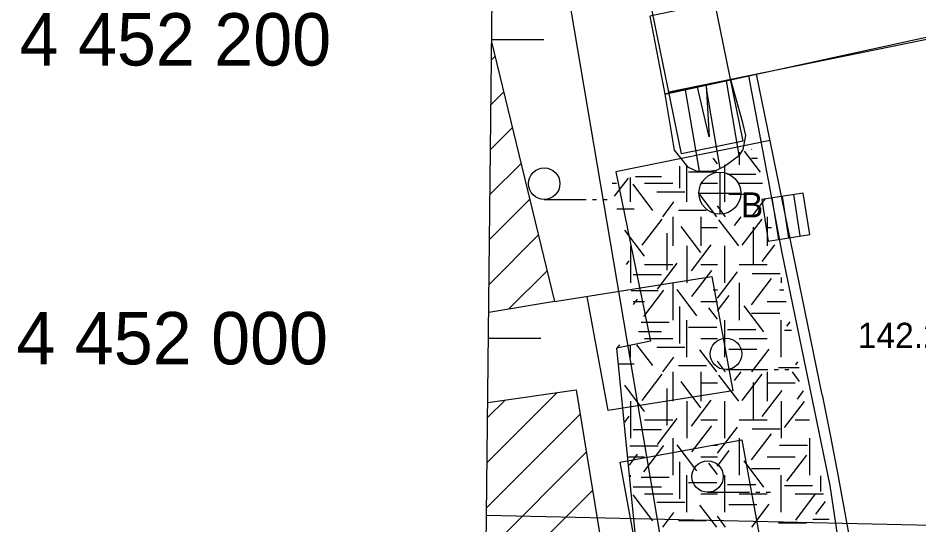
# Model space of a CAD drawing. Extents: x 419677 to 421689, y 4450851 to 4452923.
# Drawn here: x 420150.13 to 420193.13, y 4452176.82 to 4452201.02 of the extents above; entities that cross this region are included whole.
import ezdxf

# ---------------------------------------------------------------- set-up
doc = ezdxf.new("R2010")
doc.units = 0
for name, color, linetype in [('AA_HH', 7, 'Continuous'), ('Level 10', 7, 'Continuous'), ('Level 41', 7, 'Continuous'), ('Level 62', 7, 'Continuous')]:
    doc.layers.add(name, color=color, linetype=linetype)

msp = doc.modelspace()

# ---------------------------------------------------------------- linework, layer by layer
at = {"layer": 'AA_HH'}
for p, q in [((420172.732, 4452200), (420175.232, 4452200)), ((420172.721, 4452199.026), (420172.897, 4452199.202)), ((420183.933, 4452198.018), (420184.538, 4452194.452)), ((420181.977, 4452197.59), (420182.635, 4452193.713)), ((420182.98, 4452197.658), (420183.628, 4452193.836)), ((420172.699, 4452196.882), (420173.311, 4452197.494)), ((420172.676, 4452194.738), (420173.725, 4452195.787)), ((420172.653, 4452192.594), (420174.139, 4452194.08)), ((420183.627, 4452193.659), (420183.627, 4452191.659)), ((420182.627, 4452192.659), (420184.627, 4452192.659)), ((420187.605, 4452192.66), (420185.629, 4452192.35)), ((420187.605, 4452192.66), (420185.629, 4452192.35)), ((420186.437, 4452190.453), (420186.127, 4452192.429)), ((420186.926, 4452190.529), (420186.617, 4452192.505)), ((420187.467, 4452190.614), (420187.158, 4452192.59)), ((420187.914, 4452190.684), (420187.605, 4452192.66)), ((420187.914, 4452190.684), (420187.605, 4452192.66)), ((420172.631, 4452190.45), (420174.553, 4452192.373)), ((420175.242, 4452192.363), (420177.242, 4452192.363)), ((420177.542, 4452192.363), (420177.742, 4452192.363)), ((420178.042, 4452192.363), (420178.242, 4452192.363)), ((420185.629, 4452192.35), (420185.938, 4452190.375)), ((420185.629, 4452192.35), (420185.938, 4452190.375)), ((420172.608, 4452188.306), (420174.967, 4452190.666)), ((420185.938, 4452190.375), (420187.914, 4452190.684)), ((420185.938, 4452190.375), (420187.914, 4452190.684)), ((420173.538, 4452187.115), (420175.382, 4452188.959)), ((420172.581, 4452185.737), (420175.081, 4452185.737)), ((420183.921, 4452184.238), (420185.921, 4452184.238)), ((420186.221, 4452184.238), (420186.421, 4452184.238)), ((420186.721, 4452184.238), (420186.921, 4452184.238)), ((420172.518, 4452179.802), (420175.847, 4452183.132)), ((420172.541, 4452181.946), (420173.372, 4452182.777)), ((420172.496, 4452177.658), (420176.953, 4452182.116)), ((420172.473, 4452175.514), (420177.251, 4452180.293)), ((420172.45, 4452173.37), (420177.55, 4452178.47)), ((420183.04, 4452178.383), (420185.04, 4452178.383)), ((420185.34, 4452178.383), (420185.54, 4452178.383)), ((420185.84, 4452178.383), (420186.04, 4452178.383))]:
    msp.add_line(p, q, dxfattribs=at)
for points in [[(420173.096, 4452234.536), (420705.284, 4452228.915), (420698.004, 4451534.891), (420165.768, 4451540.511)], [(420180.999, 4452197.376), (420181.453, 4452194.703), (420182.081, 4452193.916), (420182.525, 4452193.713), (420183.101, 4452193.711), (420183.473, 4452193.758), (420183.85, 4452193.948), (420184.569, 4452194.475), (420184.744, 4452194.736), (420184.872, 4452195.41), (420184.731, 4452196.012), (420184.143, 4452198.064), (420182.971, 4452197.807), (420183.124, 4452195.352), (420182.556, 4452197.717)]]:
    msp.add_lwpolyline(points, close=True, dxfattribs=at)
for points in [[(420210.807, 4452207.509), (420180.279, 4452201.103), (420180.999, 4452197.376), (420210.769, 4452203.894)], [(420172.73, 4452199.887), (420175.739, 4452187.486), (420172.594, 4452186.956)], [(420172.73, 4452199.887), (420175.739, 4452187.486), (420172.594, 4452186.956)], [(420184.995, 4452198.251), (420186.585, 4452189.816), (420188.874, 4452178.7), (420189.889, 4452171.907), (420190.342, 4452168.755), (420190.666, 4452165.489), (420190.901, 4452162.284), (420190.838, 4452157.288), (420190.488, 4452152.611), (420189.908, 4452148.513), (420188.334, 4452141.751), (420186.555, 4452136.103), (420182.715, 4452127.295), (420181.636, 4452125.222), (420180.061, 4452122.697), (420176.07, 4452116.914), (420173.997, 4452114.39), (420172.441, 4452112.559), (420171.802, 4452111.929)], [(420175.739, 4452187.486), (420183.24, 4452188.673), (420184.239, 4452183.229)], [(420184.239, 4452183.229), (420178.288, 4452182.287), (420177.289, 4452187.731)], [(420172.549, 4452182.659), (420176.766, 4452183.264), (420180.737, 4452159.016), (420179.728, 4452158.821), (420178.974, 4452155.204), (420178.081, 4452155.183), (420177.371, 4452151.291), (420176.604, 4452151.358), (420175.946, 4452147.817), (420174.889, 4452147.451), (420173.257, 4452141.204), (420172.109, 4452141.08)], [(420172.549, 4452182.659), (420176.766, 4452183.264), (420180.737, 4452159.016), (420179.728, 4452158.821), (420178.974, 4452155.204), (420178.081, 4452155.183), (420177.371, 4452151.291), (420176.604, 4452151.358), (420175.946, 4452147.817), (420174.889, 4452147.451), (420173.257, 4452141.204), (420172.109, 4452141.08)], [(420178.869, 4452179.823), (420184.668, 4452180.892), (420186.432, 4452171.28), (420187.258, 4452165.392), (420187.579, 4452162.035), (420187.586, 4452158.882), (420187.12, 4452154.169), (420180.984, 4452155.797)], [(420180.984, 4452155.797), (420181.684, 4452161.743), (420181.403, 4452164.692), (420180.611, 4452170.329), (420178.869, 4452179.823)]]:
    msp.add_lwpolyline(points, dxfattribs=at)
for centre, radius in [((420175.242, 4452193.113), 0.75), ((420183.627, 4452192.659), 1), ((420183.921, 4452184.988), 0.75), ((420183.04, 4452179.133), 0.75)]:
    msp.add_circle(centre, radius, dxfattribs=at)
at = {"layer": 'Level 10'}
for points in [[(420175.098, 4452209.758), (420183.741, 4452158.794), (420177.416, 4452142.041), (420172.015, 4452132.085)], [(420172.492, 4452177.283), (420195.149, 4452176.78), (420242.848, 4452175.53), (420253.006, 4452156.4), (420287.317, 4452153.757), (420313.693, 4452131.767), (420310.654, 4452111.087), (420327.406, 4452103.4), (420329.01, 4452096.964), (420314.753, 4452088.203), (420314.554, 4452087.519)]]:
    msp.add_lwpolyline(points, dxfattribs=at)
at = {"layer": 'Level 41'}
for p, q in [((420184.542, 4452194.61), (420184.542, 4452194.013)), ((420185.56, 4452193.667), (420184.799, 4452194.67)), ((420185.144, 4452194.742), (420185.152, 4452194.753)), ((420183.509, 4452194.056), (420183.307, 4452194.322)), ((420185.139, 4452194.336), (420185.428, 4452194.336)), ((420181.696, 4452193.946), (420181.696, 4452192.89)), ((420182.05, 4452192.245), (420182.05, 4452194.013)), ((420183.871, 4452192.245), (420183.871, 4452194.013)), ((420178.601, 4452192.508), (420179.262, 4452193.379)), ((420179.364, 4452192.245), (420179.364, 4452193.402)), ((420179.607, 4452193.459), (420180.838, 4452193.459)), ((420182.132, 4452193.67), (420183.475, 4452193.67)), ((420183.994, 4452193.564), (420185.337, 4452193.564)), ((420178.492, 4452193.129), (420178.692, 4452193.129)), ((420180.431, 4452191.834), (420179.481, 4452193.083)), ((420180.035, 4452193.129), (420181.378, 4452193.129)), ((420182.721, 4452193.129), (420183.509, 4452193.129)), ((420184.542, 4452193.129), (420185.667, 4452193.129)), ((420180.614, 4452192.722), (420181.957, 4452192.722)), ((420183.48, 4452191.536), (420182.678, 4452192.592)), ((420184.048, 4452192.618), (420185.39, 4452192.618)), ((420180.897, 4452191.536), (420181.434, 4452192.242)), ((420183.903, 4452191.536), (420183.509, 4452192.054)), ((420185.156, 4452191.536), (420185.812, 4452192.399)), ((420178.706, 4452191.917), (420179.534, 4452191.917)), ((420181.653, 4452191.848), (420182.996, 4452191.848)), ((420179.925, 4452190.173), (420180.874, 4452191.423)), ((420181.378, 4452191.536), (420181.378, 4452190.138)), ((420182.721, 4452191.536), (420182.721, 4452190.138)), ((420182.721, 4452191.536), (420182.721, 4452190.138)), ((420184.53, 4452190.138), (420183.581, 4452191.388)), ((420184.319, 4452191.119), (420184.636, 4452191.536)), ((420184.69, 4452190.173), (420185.639, 4452191.423)), ((420185.885, 4452191.536), (420185.885, 4452190.138)), ((420180.032, 4452189.647), (420179.083, 4452190.896)), ((420181.096, 4452190.748), (420181.096, 4452188.981)), ((420182.722, 4452189.822), (420181.773, 4452191.071)), ((420182.721, 4452191.022), (420183.509, 4452191.022)), ((420185.21, 4452191.034), (420185.21, 4452189.267)), ((420185.885, 4452191.022), (420186.084, 4452191.022)), ((420179.364, 4452190.138), (420179.364, 4452188.371)), ((420182.05, 4452190.138), (420182.05, 4452188.371)), ((420182.05, 4452190.138), (420182.05, 4452188.371)), ((420182.27, 4452188.945), (420183.219, 4452190.195)), ((420183.871, 4452188.371), (420183.871, 4452190.138)), ((420185.65, 4452189.401), (420186.249, 4452190.19)), ((420179.176, 4452189.254), (420179.305, 4452189.424)), ((420180.035, 4452189.254), (420181.378, 4452189.254)), ((420180.645, 4452188.07), (420181.594, 4452189.32)), ((420182.296, 4452187.719), (420183.246, 4452188.968)), ((420182.721, 4452189.254), (420183.509, 4452189.254)), ((420184.542, 4452189.254), (420185.885, 4452189.254)), ((420179.495, 4452188.784), (420180.838, 4452188.784)), ((420183.519, 4452187.65), (420184.468, 4452188.899)), ((420185.144, 4452187.333), (420186.093, 4452188.583)), ((420185.166, 4452188.82), (420186.509, 4452188.82)), ((420186.557, 4452188.632), (420186.557, 4452188.371)), ((420181.378, 4452188.371), (420181.378, 4452186.604)), ((420184.542, 4452188.371), (420184.542, 4452186.604)), ((420179.395, 4452188.014), (420180.678, 4452188.014)), ((420180.005, 4452186.773), (420180.955, 4452188.023)), ((420182.535, 4452186.807), (420181.586, 4452188.056)), ((420183.305, 4452188.047), (420183.509, 4452188.047)), ((420183.509, 4452187.041), (420184.068, 4452187.777)), ((420186.472, 4452188.047), (420186.673, 4452188.047)), ((420179.488, 4452187.487), (420180.035, 4452187.487)), ((420179.512, 4452187.352), (420179.702, 4452187.602)), ((420181.696, 4452187.249), (420181.696, 4452185.481)), ((420182.721, 4452187.487), (420183.509, 4452187.487)), ((420185.729, 4452186.036), (420184.78, 4452187.286)), ((420185.885, 4452187.487), (420186.784, 4452187.487)), ((420183.509, 4452186.647), (420183.103, 4452187.181)), ((420185.139, 4452186.927), (420186.482, 4452186.927)), ((420179.869, 4452186.506), (420181.212, 4452186.506)), ((420182.05, 4452184.836), (420182.05, 4452186.604)), ((420183.871, 4452184.836), (420183.871, 4452186.604)), ((420186.557, 4452184.836), (420186.557, 4452186.604)), ((420186.821, 4452186.317), (420186.975, 4452186.52)), ((420179.741, 4452186.05), (420180.838, 4452186.05)), ((420182.132, 4452186.261), (420183.475, 4452186.261)), ((420183.994, 4452186.155), (420185.337, 4452186.155)), ((420186.711, 4452186.121), (420187.054, 4452186.121)), ((420180.035, 4452185.72), (420181.378, 4452185.72)), ((420182.721, 4452185.72), (420183.509, 4452185.72)), ((420184.542, 4452185.72), (420185.885, 4452185.72)), ((420178.726, 4452185.263), (420178.848, 4452185.424)), ((420179.364, 4452184.836), (420179.364, 4452185.424)), ((420180.431, 4452184.425), (420179.671, 4452185.424)), ((420180.614, 4452185.313), (420181.957, 4452185.313)), ((420183.48, 4452184.127), (420182.678, 4452185.183)), ((420184.048, 4452185.209), (420185.39, 4452185.209)), ((420185.156, 4452184.127), (420185.985, 4452185.218)), ((420180.897, 4452184.127), (420181.434, 4452184.833)), ((420178.804, 4452184.508), (420179.534, 4452184.508)), ((420181.653, 4452184.439), (420182.996, 4452184.439)), ((420183.903, 4452184.127), (420183.509, 4452184.645)), ((420186.418, 4452184.333), (420187.408, 4452184.333)), ((420187.247, 4452184.46), (420187.355, 4452184.602)), ((420179.925, 4452182.764), (420180.874, 4452184.014)), ((420181.378, 4452184.127), (420181.378, 4452182.729)), ((420182.721, 4452184.127), (420182.721, 4452182.729)), ((420182.721, 4452184.127), (420182.721, 4452182.729)), ((420184.53, 4452182.729), (420183.581, 4452183.979)), ((420184.319, 4452183.71), (420184.636, 4452184.127)), ((420184.69, 4452182.764), (420185.639, 4452184.014)), ((420185.885, 4452184.127), (420185.885, 4452182.729)), ((420187.434, 4452183.675), (420187.09, 4452184.127)), ((420180.032, 4452182.238), (420179.083, 4452183.487)), ((420182.722, 4452182.413), (420181.773, 4452183.662)), ((420182.721, 4452183.613), (420183.509, 4452183.613)), ((420185.21, 4452183.625), (420185.21, 4452181.858)), ((420185.885, 4452183.613), (420187.228, 4452183.613)), ((420181.096, 4452183.339), (420181.096, 4452181.572)), ((420185.65, 4452181.992), (420186.599, 4452183.242)), ((420187.327, 4452182.833), (420187.627, 4452183.227)), ((420179.364, 4452182.729), (420179.364, 4452180.962)), ((420182.05, 4452182.729), (420182.05, 4452180.962)), ((420182.05, 4452182.729), (420182.05, 4452180.962)), ((420182.27, 4452181.536), (420183.219, 4452182.786)), ((420183.871, 4452180.962), (420183.871, 4452182.729)), ((420186.557, 4452182.729), (420186.557, 4452180.962)), ((420186.716, 4452181.467), (420187.665, 4452182.717)), ((420179.092, 4452181.735), (420179.305, 4452182.015)), ((420180.035, 4452181.845), (420181.378, 4452181.845)), ((420180.645, 4452180.661), (420181.594, 4452181.911)), ((420182.721, 4452181.845), (420183.509, 4452181.845)), ((420184.542, 4452181.845), (420185.885, 4452181.845)), ((420187.228, 4452181.845), (420187.9, 4452181.845)), ((420179.495, 4452181.375), (420180.838, 4452181.375)), ((420182.296, 4452180.31), (420183.246, 4452181.559)), ((420183.519, 4452180.241), (420184.468, 4452181.49)), ((420185.166, 4452181.411), (420186.509, 4452181.411)), ((420181.378, 4452180.962), (420181.378, 4452179.195)), ((420184.542, 4452180.962), (420184.542, 4452179.195)), ((420185.144, 4452179.924), (420186.093, 4452181.174)), ((420187.9, 4452180.962), (420187.9, 4452179.195)), ((420179.335, 4452180.605), (420180.678, 4452180.605)), ((420180.005, 4452179.364), (420180.955, 4452180.614)), ((420182.535, 4452179.398), (420181.586, 4452180.647)), ((420183.305, 4452180.638), (420183.509, 4452180.638)), ((420183.509, 4452179.632), (420184.068, 4452180.368)), ((420186.472, 4452180.638), (420187.815, 4452180.638)), ((420179.264, 4452180.078), (420180.035, 4452180.078)), ((420179.306, 4452179.672), (420179.702, 4452180.193)), ((420182.721, 4452180.078), (420183.509, 4452180.078)), ((420185.885, 4452180.078), (420187.228, 4452180.078)), ((420186.821, 4452178.908), (420187.771, 4452180.158)), ((420181.696, 4452179.84), (420181.696, 4452178.072)), ((420183.509, 4452179.238), (420183.103, 4452179.772)), ((420185.729, 4452178.627), (420184.78, 4452179.877)), ((420185.139, 4452179.518), (420186.482, 4452179.518)), ((420179.364, 4452179.112), (420179.364, 4452179.195)), ((420179.869, 4452179.097), (420181.212, 4452179.097)), ((420182.05, 4452177.427), (420182.05, 4452179.195)), ((420183.871, 4452177.427), (420183.871, 4452179.195)), ((420186.557, 4452177.427), (420186.557, 4452179.195)), ((420188.432, 4452179.159), (420188.432, 4452178.422)), ((420182.132, 4452178.852), (420183.475, 4452178.852)), ((420183.994, 4452178.746), (420185.337, 4452178.746)), ((420186.711, 4452178.712), (420188.054, 4452178.712)), ((420180.431, 4452177.016), (420179.481, 4452178.265)), ((420179.495, 4452178.641), (420180.838, 4452178.641)), ((420180.035, 4452178.311), (420181.378, 4452178.311)), ((420182.721, 4452178.311), (420183.509, 4452178.311)), ((420184.542, 4452178.311), (420185.885, 4452178.311)), ((420187.228, 4452178.311), (420188.571, 4452178.311)), ((420187.247, 4452177.051), (420188.196, 4452178.3)), ((420180.614, 4452177.904), (420181.957, 4452177.904)), ((420184.048, 4452177.8), (420185.39, 4452177.8)), ((420185.156, 4452176.718), (420185.985, 4452177.809)), ((420188.207, 4452177.33), (420188.673, 4452177.943)), ((420180.897, 4452176.718), (420181.434, 4452177.424)), ((420183.48, 4452176.718), (420182.678, 4452177.774)), ((420181.653, 4452177.03), (420182.996, 4452177.03)), ((420183.903, 4452176.718), (420183.509, 4452177.236)), ((420188.07, 4452177.099), (420188.84, 4452177.099)), ((420186.418, 4452176.924), (420187.761, 4452176.924))]:
    msp.add_line(p, q, dxfattribs=at)
at = {"layer": 'Level 62'}
for p, q in [((420223.885, 4452206.211), (420181.197, 4452197.477)), ((420184.738, 4452195.141), (420182.784, 4452204.693)), ((420184.738, 4452195.141), (420182.784, 4452204.693)), ((420184.738, 4452195.141), (420182.784, 4452204.693)), ((420181.798, 4452194.539), (420179.844, 4452204.091)), ((420181.798, 4452194.539), (420179.844, 4452204.091)), ((420181.798, 4452194.539), (420179.844, 4452204.091)), ((420188.507, 4452183.026), (420185.376, 4452198.332)), ((420186.034, 4452195.179), (420178.662, 4452193.671)), ((420186.034, 4452195.179), (420178.662, 4452193.671)), ((420186.034, 4452195.179), (420178.662, 4452193.671)), ((420184.738, 4452195.141), (420181.798, 4452194.539)), ((420184.738, 4452195.141), (420181.798, 4452194.539)), ((420184.738, 4452195.141), (420181.798, 4452194.539)), ((420178.662, 4452193.671), (420180.314, 4452185.594)), ((420178.662, 4452193.671), (420180.314, 4452185.594)), ((420178.662, 4452193.671), (420180.314, 4452185.594)), ((420180.314, 4452185.594), (420178.715, 4452185.267)), ((420180.314, 4452185.594), (420178.715, 4452185.267)), ((420180.314, 4452185.594), (420178.715, 4452185.267)), ((420181.168, 4452160.655), (420178.715, 4452185.267)), ((420181.168, 4452160.655), (420178.715, 4452185.267)), ((420181.168, 4452160.655), (420178.715, 4452185.267))]:
    msp.add_line(p, q, dxfattribs=at)
msp.add_open_spline([(420188.507, 4452183.026), (420192.939, 4452161.365), (420190.647, 4452146.574), (420189.855, 4452141.169), (420189.727, 4452140.276)], degree=3, dxfattribs=at)

# ---------------------------------------------------------------- texts
at = {"layer": 'AA_HH'}
for s, height, p in [('4 452 200', 2.5, (420150.2, 4452198.75)), ('B', 1.2, (420184.627, 4452191.498)), ('4 452 000', 2.5, (420150.049, 4452184.487))]:
    msp.add_text(s, height=height, dxfattribs=at).set_placement(p)
msp.add_text('142.28 ', height=1.2, rotation=359.9979, dxfattribs=at).set_placement((420190.207, 4452185.272))

doc.saveas('drawing.dxf')
